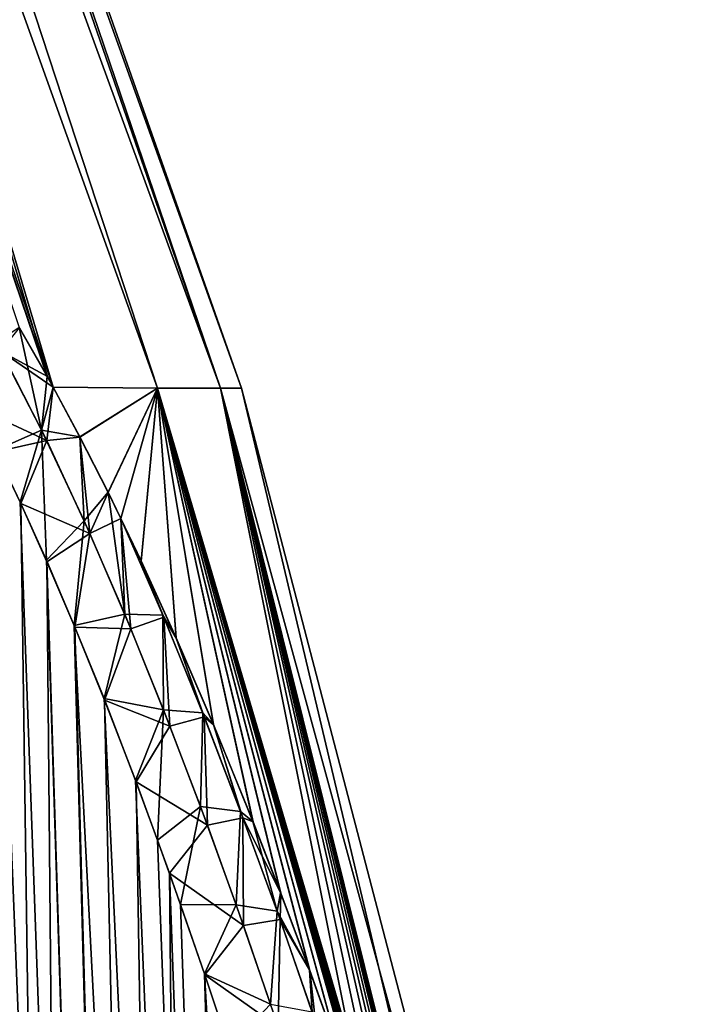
# Model space of a CAD drawing. Header units: metres. Extents: x -80 to 80, y -455 to 95.
# Tile 420 of 656: x 18.31 to 22.24, y -96.64 to -90.92. Entities that reach past the tile are written whole.
import ezdxf

# ---------------------------------------------------------------- set-up
doc = ezdxf.new("R2010")
doc.units = ezdxf.units.M
doc.layers.add('solid_501010_k_01_02', color=7, linetype='CONTINUOUS')

msp = doc.modelspace()

# ---------------------------------------------------------------- linework, layer by layer
at = {"layer": 'solid_501010_k_01_02'}
for points in [[(18.472897, -92.995766, 258.510864), (15.153751, -83.214134, 259.484497), (15.576795, -83.214134, 260.826233)], [(18.472897, -92.995766, 258.510864), (18.310293, -92.712906, 258.315491), (15.153751, -83.214134, 259.484497)], [(18.506973, -93.057388, 271.448975), (15.576795, -83.214134, 269.173767), (15.153751, -83.214134, 270.515503)], [(18.472364, -92.994888, 271.489838), (18.506973, -93.057388, 271.448975), (15.153751, -83.214134, 270.515503)], [(18.309853, -92.712082, 271.684967), (18.472364, -92.994888, 271.489838), (15.153751, -83.214134, 270.515503)], [(19.112986, -93.06414, 260.655792), (15.576795, -83.214134, 260.826233), (15.881289, -83.214134, 262.199707)], [(18.507057, -93.057465, 258.551208), (18.472897, -92.995766, 258.510864), (15.576795, -83.214134, 260.826233)], [(19.112986, -93.06414, 260.655792), (18.507057, -93.057465, 258.551208), (15.576795, -83.214134, 260.826233)], [(19.112961, -93.06414, 269.344299), (15.881289, -83.214134, 267.800293), (15.576795, -83.214134, 269.173767)], [(18.506973, -93.057388, 271.448975), (19.112961, -93.06414, 269.344299), (15.576795, -83.214134, 269.173767)], [(19.478216, -93.06414, 262.81427), (15.881289, -83.214134, 262.199707), (16.064917, -83.214134, 263.594513)], [(19.478216, -93.06414, 262.81427), (19.112986, -93.06414, 260.655792), (15.881289, -83.214134, 262.199707)], [(19.47821, -93.06414, 267.185791), (16.064917, -83.214134, 266.405487), (15.881289, -83.214134, 267.800293)], [(19.112961, -93.06414, 269.344299), (19.47821, -93.06414, 267.185791), (15.881289, -83.214134, 267.800293)], [(19.478216, -93.06414, 262.81427), (16.064917, -83.214134, 263.594513), (16.126282, -83.214134, 265)], [(16.064917, -83.214134, 266.405487), (19.600468, -93.06414, 265), (16.126282, -83.214134, 265)], [(19.47821, -93.06414, 267.185791), (19.600468, -93.06414, 265), (16.064917, -83.214134, 266.405487)], [(19.600468, -93.06414, 265), (19.478216, -93.06414, 262.81427), (16.126282, -83.214134, 265)], [(18.765465, -125.999062, 273.236786), (17.384043, -92.112549, 273.131989), (17.211536, -91.908745, 273.367798)], [(18.114944, -126.098709, 274.15863), (18.765465, -125.999062, 273.236786), (17.211536, -91.908745, 273.367798)], [(18.765465, -125.999062, 273.236786), (17.575907, -92.377518, 272.881348), (17.384043, -92.112549, 273.131989)], [(18.765465, -125.999062, 273.236786), (17.791643, -92.719902, 272.612885), (17.575907, -92.377518, 272.881348)], [(18.765268, -125.9991, 256.762939), (17.578747, -92.381767, 257.122284), (17.794945, -92.725418, 257.391144)], [(18.765268, -125.9991, 256.762939), (18.114723, -126.098732, 255.841034), (17.578747, -92.381767, 257.122284)], [(19.474197, -125.831841, 272.352112), (18.0362, -93.161064, 272.324127), (17.791643, -92.719902, 272.612885)], [(18.765465, -125.999062, 273.236786), (19.474197, -125.831841, 272.352112), (17.791643, -92.719902, 272.612885)], [(18.765268, -125.9991, 256.762939), (17.794945, -92.725418, 257.391144), (18.039953, -93.168304, 257.680176)], [(18.176805, -92.799232, 272.035431), (18.43923, -93.307167, 271.750916), (18.309853, -92.712082, 271.684967)], [(18.20363, -92.848694, 257.994415), (18.310293, -92.712906, 258.315491), (18.472897, -92.995766, 258.510864)], [(18.43923, -93.307167, 271.750916), (18.472364, -92.994888, 271.489838), (18.309853, -92.712082, 271.684967)], [(18.176805, -92.799232, 272.035431), (18.170795, -93.426193, 272.171753), (18.43923, -93.307167, 271.750916)], [(18.469116, -93.368126, 258.280579), (18.039953, -93.168304, 257.680176), (18.20363, -92.848694, 257.994415)], [(18.20363, -92.848694, 257.994415), (18.472897, -92.995766, 258.510864), (18.507057, -93.057465, 258.551208)], [(18.469116, -93.368126, 258.280579), (18.20363, -92.848694, 257.994415), (18.507057, -93.057465, 258.551208)], [(18.43923, -93.307167, 271.750916), (18.506973, -93.057388, 271.448975), (18.472364, -92.994888, 271.489838)], [(18.43923, -93.307167, 271.750916), (18.662172, -93.34684, 271.268188), (18.506973, -93.057388, 271.448975)], [(18.469116, -93.368126, 258.280579), (18.507057, -93.057465, 258.551208), (18.662544, -93.347595, 258.732208)], [(18.662172, -93.34684, 271.268188), (19.112961, -93.06414, 269.344299), (18.506973, -93.057388, 271.448975)], [(18.662544, -93.347595, 258.732208), (18.507057, -93.057465, 258.551208), (19.112986, -93.06414, 260.655792)], [(18.662172, -93.34684, 271.268188), (18.825356, -93.667854, 271.083038), (19.112961, -93.06414, 269.344299)], [(18.826023, -93.669197, 258.917725), (18.662544, -93.347595, 258.732208), (19.112986, -93.06414, 260.655792)], [(18.825356, -93.667854, 271.083038), (18.899992, -93.82029, 271.000031), (19.112961, -93.06414, 269.344299)], [(18.899908, -93.820084, 258.999908), (18.826023, -93.669197, 258.917725), (19.112986, -93.06414, 260.655792)], [(19.018171, -94.06852, 259.129578), (18.899908, -93.820084, 258.999908), (19.112986, -93.06414, 260.655792)], [(18.899992, -93.82029, 271.000031), (19.017435, -94.066956, 270.871216), (19.112961, -93.06414, 269.344299)], [(19.017435, -94.066956, 270.871216), (19.221046, -94.514618, 270.653595), (19.112961, -93.06414, 269.344299)], [(19.221855, -94.516449, 259.347229), (19.018171, -94.06852, 259.129578), (19.112986, -93.06414, 260.655792)], [(21.990013, -103.15007, 268.29776), (19.47821, -93.06414, 267.185791), (19.112961, -93.06414, 269.344299)], [(21.837698, -102.536224, 268.401184), (21.990013, -103.15007, 268.29776), (19.112961, -93.06414, 269.344299)], [(21.68663, -101.946457, 268.506409), (21.837698, -102.536224, 268.401184), (19.112961, -93.06414, 269.344299)], [(21.537121, -101.380844, 268.613678), (21.68663, -101.946457, 268.506409), (19.112961, -93.06414, 269.344299)], [(21.389696, -100.839508, 268.721863), (21.537121, -101.380844, 268.613678), (19.112961, -93.06414, 269.344299)], [(21.363899, -100.746391, 268.741028), (21.389696, -100.839508, 268.721863), (19.112961, -93.06414, 269.344299)], [(21.22192, -100.242775, 268.848419), (21.363899, -100.746391, 268.741028), (19.112961, -93.06414, 269.344299)], [(21.057837, -99.678391, 268.975861), (21.22192, -100.242775, 268.848419), (19.112961, -93.06414, 269.344299)], [(20.898172, -99.146294, 269.102722), (21.057837, -99.678391, 268.975861), (19.112961, -93.06414, 269.344299)], [(20.743286, -98.64653, 269.229553), (20.898172, -99.146294, 269.102722), (19.112961, -93.06414, 269.344299)], [(20.543953, -98.025383, 269.396851), (20.743286, -98.64653, 269.229553), (19.112961, -93.06414, 269.344299)], [(20.353479, -97.455399, 269.562317), (20.543953, -98.025383, 269.396851), (19.112961, -93.06414, 269.344299)], [(20.170637, -96.928642, 269.725433), (20.353479, -97.455399, 269.562317), (19.112961, -93.06414, 269.344299)], [(19.995691, -96.443817, 269.886383), (20.170637, -96.928642, 269.725433), (19.112961, -93.06414, 269.344299)], [(19.827692, -95.995087, 270.04483), (19.995691, -96.443817, 269.886383), (19.112961, -93.06414, 269.344299)], [(19.666651, -95.580811, 270.200836), (19.827692, -95.995087, 270.04483), (19.112961, -93.06414, 269.344299)], [(19.437119, -95.016937, 270.430206), (19.666651, -95.580811, 270.200836), (19.112961, -93.06414, 269.344299)], [(19.221046, -94.514618, 270.653595), (19.437119, -95.016937, 270.430206), (19.112961, -93.06414, 269.344299)], [(20.354702, -97.459, 260.438721), (19.112986, -93.06414, 260.655792), (19.478216, -93.06414, 262.81427)], [(19.437988, -95.018997, 259.570709), (19.221855, -94.516449, 259.347229), (19.112986, -93.06414, 260.655792)], [(19.667597, -95.583221, 259.800049), (19.437988, -95.018997, 259.570709), (19.112986, -93.06414, 260.655792)], [(19.828714, -95.997757, 259.956177), (19.667597, -95.583221, 259.800049), (19.112986, -93.06414, 260.655792)], [(19.99678, -96.446754, 260.114655), (19.828714, -95.997757, 259.956177), (19.112986, -93.06414, 260.655792)], [(20.171761, -96.931808, 260.275604), (19.99678, -96.446754, 260.114655), (19.112986, -93.06414, 260.655792)], [(20.354702, -97.459, 260.438721), (20.171761, -96.931808, 260.275604), (19.112986, -93.06414, 260.655792)], [(19.47821, -93.06414, 267.185791), (22.242414, -103.180008, 265), (19.600468, -93.06414, 265)], [(21.990013, -103.15007, 268.29776), (22.242414, -103.180008, 265), (19.47821, -93.06414, 267.185791)], [(21.989912, -103.149666, 261.702148), (19.478216, -93.06414, 262.81427), (19.600468, -93.06414, 265)], [(20.545355, -98.029671, 260.60434), (20.354702, -97.459, 260.438721), (19.478216, -93.06414, 262.81427)], [(20.744667, -98.650917, 260.771606), (20.545355, -98.029671, 260.60434), (19.478216, -93.06414, 262.81427)], [(20.89942, -99.150375, 260.898285), (20.744667, -98.650917, 260.771606), (19.478216, -93.06414, 262.81427)], [(21.058901, -99.681976, 261.024994), (20.89942, -99.150375, 260.898285), (19.478216, -93.06414, 262.81427)], [(21.222738, -100.245628, 261.152222), (21.058901, -99.681976, 261.024994), (19.478216, -93.06414, 262.81427)], [(21.363749, -100.745842, 261.25885), (21.222738, -100.245628, 261.152222), (19.478216, -93.06414, 262.81427)], [(21.390272, -100.841591, 261.278564), (21.363749, -100.745842, 261.25885), (19.478216, -93.06414, 262.81427)], [(21.537447, -101.38205, 261.386566), (21.390272, -100.841591, 261.278564), (19.478216, -93.06414, 262.81427)], [(21.686722, -101.9468, 261.493652), (21.537447, -101.38205, 261.386566), (19.478216, -93.06414, 262.81427)], [(21.837635, -102.535988, 261.598755), (21.686722, -101.9468, 261.493652), (19.478216, -93.06414, 262.81427)], [(21.989912, -103.149666, 261.702148), (21.837635, -102.535988, 261.598755), (19.478216, -93.06414, 262.81427)], [(22.242414, -103.180008, 265), (21.989912, -103.149666, 261.702148), (19.600468, -93.06414, 265)], [(19.474197, -125.831841, 272.352112), (18.170795, -93.426193, 272.171753), (18.0362, -93.161064, 272.324127)], [(18.765268, -125.9991, 256.762939), (18.039953, -93.168304, 257.680176), (18.174631, -93.433914, 257.83252)], [(18.469116, -93.368126, 258.280579), (18.174631, -93.433914, 257.83252), (18.039953, -93.168304, 257.680176)], [(18.43923, -93.307167, 271.750916), (18.170795, -93.426193, 272.171753), (18.314362, -93.725792, 272.013977)], [(18.43923, -93.307167, 271.750916), (18.314362, -93.725792, 272.013977), (18.467201, -94.063499, 271.851227)], [(18.43923, -93.307167, 271.750916), (18.687254, -93.834702, 271.495758), (18.662172, -93.34684, 271.268188)], [(18.43923, -93.307167, 271.750916), (18.467201, -94.063499, 271.851227), (18.687254, -93.834702, 271.495758)], [(18.469116, -93.368126, 258.280579), (18.31811, -93.733864, 257.990051), (18.174631, -93.433914, 257.83252)], [(18.719902, -93.907372, 258.536926), (18.31811, -93.733864, 257.990051), (18.469116, -93.368126, 258.280579)], [(18.719902, -93.907372, 258.536926), (18.469116, -93.368126, 258.280579), (18.662544, -93.347595, 258.732208)], [(18.687254, -93.834702, 271.495758), (18.825356, -93.667854, 271.083038), (18.662172, -93.34684, 271.268188)], [(18.719902, -93.907372, 258.536926), (18.662544, -93.347595, 258.732208), (18.826023, -93.669197, 258.917725)], [(19.474197, -125.831841, 272.352112), (18.314362, -93.725792, 272.013977), (18.170795, -93.426193, 272.171753)], [(18.765268, -125.9991, 256.762939), (18.174631, -93.433914, 257.83252), (18.31811, -93.733864, 257.990051)], [(18.687254, -93.834702, 271.495758), (18.922861, -94.377159, 271.264832), (18.825356, -93.667854, 271.083038)], [(18.719902, -93.907372, 258.536926), (18.826023, -93.669197, 258.917725), (18.899908, -93.820084, 258.999908)], [(18.922861, -94.377159, 271.264832), (18.899992, -93.82029, 271.000031), (18.825356, -93.667854, 271.083038)], [(19.474197, -125.831841, 272.352112), (18.467201, -94.063499, 271.851227), (18.314362, -93.725792, 272.013977)], [(18.765268, -125.9991, 256.762939), (18.31811, -93.733864, 257.990051), (18.470819, -94.071724, 258.152557)], [(18.719902, -93.907372, 258.536926), (18.470819, -94.071724, 258.152557), (18.31811, -93.733864, 257.990051)], [(18.687254, -93.834702, 271.495758), (18.467201, -94.063499, 271.851227), (18.629686, -94.442665, 271.683746)], [(18.687254, -93.834702, 271.495758), (18.629686, -94.442665, 271.683746), (18.922861, -94.377159, 271.264832)], [(18.958094, -94.461433, 258.76886), (18.719902, -93.907372, 258.536926), (18.899908, -93.820084, 258.999908)], [(19.149273, -94.394409, 259.231415), (18.899908, -93.820084, 258.999908), (19.018171, -94.06852, 259.129578)], [(18.958094, -94.461433, 258.76886), (18.899908, -93.820084, 258.999908), (19.149273, -94.394409, 259.231415)], [(19.144442, -94.382858, 270.77298), (19.017435, -94.066956, 270.871216), (18.899992, -93.82029, 271.000031)], [(18.922861, -94.377159, 271.264832), (19.144442, -94.382858, 270.77298), (18.899992, -93.82029, 271.000031)], [(18.719902, -93.907372, 258.536926), (18.63316, -94.450928, 258.319794), (18.470819, -94.071724, 258.152557)], [(18.958094, -94.461433, 258.76886), (18.63316, -94.450928, 258.319794), (18.719902, -93.907372, 258.536926)], [(19.474197, -125.831841, 272.352112), (18.629686, -94.442665, 271.683746), (18.467201, -94.063499, 271.851227)], [(19.474062, -125.831879, 257.647736), (18.470819, -94.071724, 258.152557), (18.63316, -94.450928, 258.319794)], [(19.474062, -125.831879, 257.647736), (18.765268, -125.9991, 256.762939), (18.470819, -94.071724, 258.152557)], [(19.144442, -94.382858, 270.77298), (19.221046, -94.514618, 270.653595), (19.017435, -94.066956, 270.871216)], [(19.149273, -94.394409, 259.231415), (19.018171, -94.06852, 259.129578), (19.221855, -94.516449, 259.347229)], [(18.922861, -94.377159, 271.264832), (18.629686, -94.442665, 271.683746), (18.802259, -94.867073, 271.51178)], [(18.922861, -94.377159, 271.264832), (18.802259, -94.867073, 271.51178), (19.147663, -94.931183, 271.054199)], [(18.922861, -94.377159, 271.264832), (19.147663, -94.931183, 271.054199), (19.144442, -94.382858, 270.77298)], [(19.185297, -95.02713, 258.980225), (18.958094, -94.461433, 258.76886), (19.149273, -94.394409, 259.231415)], [(19.375147, -94.949463, 270.568298), (19.221046, -94.514618, 270.653595), (19.144442, -94.382858, 270.77298)], [(19.147663, -94.931183, 271.054199), (19.375147, -94.949463, 270.568298), (19.144442, -94.382858, 270.77298)], [(19.384478, -94.973022, 259.439819), (19.149273, -94.394409, 259.231415), (19.221855, -94.516449, 259.347229)], [(19.185297, -95.02713, 258.980225), (19.149273, -94.394409, 259.231415), (19.384478, -94.973022, 259.439819)], [(20.241144, -125.595284, 271.506683), (18.802259, -94.867073, 271.51178), (18.629686, -94.442665, 271.683746)], [(19.474197, -125.831841, 272.352112), (20.241144, -125.595284, 271.506683), (18.629686, -94.442665, 271.683746)], [(19.474062, -125.831879, 257.647736), (18.63316, -94.450928, 258.319794), (18.805538, -94.875412, 258.491425)], [(18.958094, -94.461433, 258.76886), (18.805538, -94.875412, 258.491425), (18.63316, -94.450928, 258.319794)], [(19.185297, -95.02713, 258.980225), (18.805538, -94.875412, 258.491425), (18.958094, -94.461433, 258.76886)], [(19.375147, -94.949463, 270.568298), (19.437119, -95.016937, 270.430206), (19.221046, -94.514618, 270.653595)], [(19.384478, -94.973022, 259.439819), (19.221855, -94.516449, 259.347229), (19.437988, -95.018997, 259.570709)], [(20.241144, -125.595284, 271.506683), (18.985371, -95.342346, 271.335724), (18.802259, -94.867073, 271.51178)], [(19.147663, -94.931183, 271.054199), (18.802259, -94.867073, 271.51178), (18.985371, -95.342346, 271.335724)], [(19.474062, -125.831879, 257.647736), (18.805538, -94.875412, 258.491425), (18.98843, -95.350494, 258.667145)], [(19.185297, -95.02713, 258.980225), (18.98843, -95.350494, 258.667145), (18.805538, -94.875412, 258.491425)], [(19.147663, -94.931183, 271.054199), (18.985371, -95.342346, 271.335724), (19.113506, -95.689781, 271.216278)], [(19.147663, -94.931183, 271.054199), (19.113506, -95.689781, 271.216278), (19.362926, -95.494484, 270.860901)], [(19.147663, -94.931183, 271.054199), (19.362926, -95.494484, 270.860901), (19.375147, -94.949463, 270.568298)], [(19.402821, -95.602066, 259.174133), (19.185297, -95.02713, 258.980225), (19.384478, -94.973022, 259.439819)], [(19.362926, -95.494484, 270.860901), (19.59569, -95.522827, 270.380737), (19.375147, -94.949463, 270.568298)], [(19.59569, -95.522827, 270.380737), (19.437119, -95.016937, 270.430206), (19.375147, -94.949463, 270.568298)], [(19.609102, -95.558678, 259.630463), (19.384478, -94.973022, 259.439819), (19.437988, -95.018997, 259.570709)], [(19.402821, -95.602066, 259.174133), (19.384478, -94.973022, 259.439819), (19.609102, -95.558678, 259.630463)], [(19.402821, -95.602066, 259.174133), (18.98843, -95.350494, 258.667145), (19.185297, -95.02713, 258.980225)], [(19.59569, -95.522827, 270.380737), (19.666651, -95.580811, 270.200836), (19.437119, -95.016937, 270.430206)], [(19.609102, -95.558678, 259.630463), (19.437988, -95.018997, 259.570709), (19.667597, -95.583221, 259.800049)], [(20.241144, -125.595284, 271.506683), (19.113506, -95.689781, 271.216278), (18.985371, -95.342346, 271.335724)], [(19.474062, -125.831879, 257.647736), (18.98843, -95.350494, 258.667145), (19.182211, -95.880974, 258.846558)], [(19.402821, -95.602066, 259.174133), (19.182211, -95.880974, 258.846558), (18.98843, -95.350494, 258.667145)], [(19.362926, -95.494484, 270.860901), (19.113506, -95.689781, 271.216278), (19.246643, -96.063118, 271.095276)], [(19.362926, -95.494484, 270.860901), (19.246643, -96.063118, 271.095276), (19.569666, -96.065369, 270.682556)], [(19.362926, -95.494484, 270.860901), (19.569666, -96.065369, 270.682556), (19.59569, -95.522827, 270.380737)], [(19.61167, -96.184624, 259.352905), (19.402821, -95.602066, 259.174133), (19.609102, -95.558678, 259.630463)], [(19.569666, -96.065369, 270.682556), (19.807158, -96.101837, 270.207947), (19.59569, -95.522827, 270.380737)], [(19.807158, -96.101837, 270.207947), (19.666651, -95.580811, 270.200836), (19.59569, -95.522827, 270.380737)], [(19.609102, -95.558678, 259.630463), (19.667597, -95.583221, 259.800049), (19.828714, -95.997757, 259.956177)], [(19.824364, -96.150124, 259.805878), (19.609102, -95.558678, 259.630463), (19.828714, -95.997757, 259.956177)], [(19.61167, -96.184624, 259.352905), (19.609102, -95.558678, 259.630463), (19.824364, -96.150124, 259.805878)], [(19.61167, -96.184624, 259.352905), (19.182211, -95.880974, 258.846558), (19.402821, -95.602066, 259.174133)], [(19.807158, -96.101837, 270.207947), (19.827692, -95.995087, 270.04483), (19.666651, -95.580811, 270.200836)], [(20.241144, -125.595284, 271.506683), (19.246643, -96.063118, 271.095276), (19.113506, -95.689781, 271.216278)], [(20.24106, -125.595306, 258.493225), (19.182211, -95.880974, 258.846558), (19.387262, -96.471672, 259.029175)], [(19.61167, -96.184624, 259.352905), (19.387262, -96.471672, 259.029175), (19.182211, -95.880974, 258.846558)], [(20.24106, -125.595306, 258.493225), (19.474062, -125.831879, 257.647736), (19.182211, -95.880974, 258.846558)], [(19.807158, -96.101837, 270.207947), (19.995691, -96.443817, 269.886383), (19.827692, -95.995087, 270.04483)], [(19.824364, -96.150124, 259.805878), (19.828714, -95.997757, 259.956177), (19.99678, -96.446754, 260.114655)], [(20.241144, -125.595284, 271.506683), (19.384888, -96.464661, 270.9729), (19.246643, -96.063118, 271.095276)], [(19.569666, -96.065369, 270.682556), (19.246643, -96.063118, 271.095276), (19.384888, -96.464661, 270.9729)], [(19.569666, -96.065369, 270.682556), (19.384888, -96.464661, 270.9729), (19.76869, -96.642601, 270.517334)], [(19.569666, -96.065369, 270.682556), (19.76869, -96.642601, 270.517334), (19.807158, -96.101837, 270.207947)], [(19.76869, -96.642601, 270.517334), (20.0105, -96.685593, 270.048004), (19.807158, -96.101837, 270.207947)], [(20.0105, -96.685593, 270.048004), (19.995691, -96.443817, 269.886383), (19.807158, -96.101837, 270.207947)], [(19.812698, -96.773476, 259.518494), (19.387262, -96.471672, 259.029175), (19.61167, -96.184624, 259.352905)], [(19.812698, -96.773476, 259.518494), (19.61167, -96.184624, 259.352905), (19.824364, -96.150124, 259.805878)], [(19.812698, -96.773476, 259.518494), (19.824364, -96.150124, 259.805878), (20.031212, -96.746452, 259.968018)], [(20.031212, -96.746452, 259.968018), (19.824364, -96.150124, 259.805878), (19.99678, -96.446754, 260.114655)], [(21.066353, -125.286934, 270.703186), (19.52836, -96.895882, 270.849274), (19.384888, -96.464661, 270.9729)], [(19.76869, -96.642601, 270.517334), (19.384888, -96.464661, 270.9729), (19.52836, -96.895882, 270.849274)], [(20.241144, -125.595284, 271.506683), (21.066353, -125.286934, 270.703186), (19.384888, -96.464661, 270.9729)], [(20.24106, -125.595306, 258.493225), (19.387262, -96.471672, 259.029175), (19.530449, -96.902298, 259.152496)], [(19.812698, -96.773476, 259.518494), (19.530449, -96.902298, 259.152496), (19.387262, -96.471672, 259.029175)], [(20.0105, -96.685593, 270.048004), (20.170637, -96.928642, 269.725433), (19.995691, -96.443817, 269.886383)], [(20.031212, -96.746452, 259.968018), (19.99678, -96.446754, 260.114655), (20.171761, -96.931808, 260.275604)]]:
    msp.add_3dface(points, dxfattribs=at)

doc.saveas('drawing.dxf')
